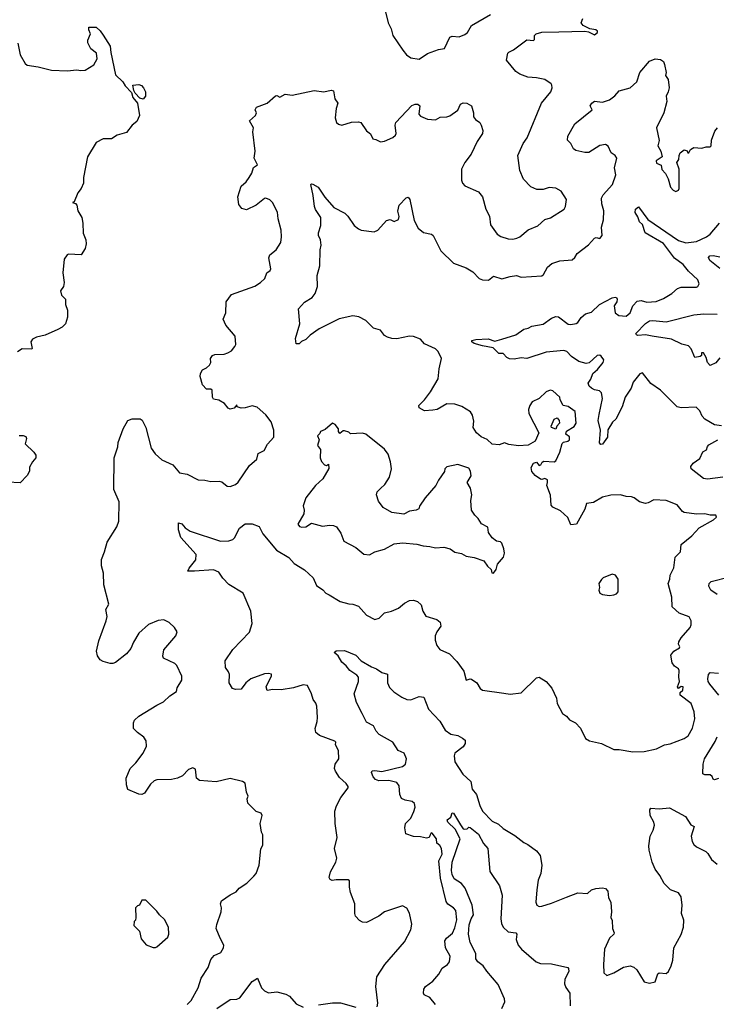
# Model space of a CAD drawing. Extents: x 1839239 to 1929705, y 762242 to 910352.
# Tile 357 of 429: x 1895501 to 1900549, y 857486 to 864619. Entities that reach past the tile are written whole.
import ezdxf

# ---------------------------------------------------------------- set-up
doc = ezdxf.new("R2010")
doc.units = 0

msp = doc.modelspace()

# ---------------------------------------------------------------- linework, layer by layer
at = {"layer": '0CON10XD'}
for points in [[(1898152.5, 864675), (1898171.2, 864595), (1898192.3, 864552.3), (1898204.2, 864505), (1898277.1, 864397.1), (1898304.2, 864364.2), (1898335, 864342.2), (1898395, 864332)], [(1898395, 864332), (1898455.7, 864374.3), (1898535, 864401.4), (1898580, 864410), (1898617.7, 864492.3), (1898635, 864498), (1898685, 864494), (1898727.6, 864512.4), (1898745, 864526.2), (1898773.6, 864576.4), (1898913.3, 864655)], [(1895488.3, 864448.3), (1895504.3, 864365), (1895540.6, 864300.6), (1895555, 864288), (1895635, 864277.1), (1895731.7, 864251.7), (1895845, 864247.5), (1895915, 864256.2), (1895945, 864250), (1895975, 864253.8), (1896037.7, 864292.3), (1896063.3, 864335), (1896057.5, 864375), (1896017, 864407), (1895995, 864450), (1895995, 864470), (1896013.3, 864515), (1896002.5, 864545), (1896002.5, 864565), (1896055, 864563.3), (1896085, 864536.7), (1896105, 864507.5), (1896156.4, 864426.4), (1896160.7, 864380.7), (1896195, 864220), (1896247.7, 864167.7), (1896265, 864140), (1896310.7, 864090.7), (1896320, 864055), (1896354, 864014), (1896370, 863925), (1896348.8, 863881.2), (1896316.2, 863853.8), (1896275, 863801.2), (1896208.3, 863781.7), (1896165, 863756.2), (1896105, 863756.2), (1896055, 863730), (1895991.2, 863625), (1895963.9, 863476.1), (1895963.3, 863435), (1895946.7, 863395), (1895923.3, 863365), (1895895, 863300), (1895883.3, 863295), (1895905, 863287.5), (1895916.1, 863276.1), (1895922.5, 863235), (1895950, 863185), (1895958.8, 863145), (1895961.7, 863071.7), (1895981.2, 863025), (1895983.8, 862995), (1895975, 862960), (1895947.5, 862915), (1895855, 862920), (1895844, 862916), (1895823.3, 862885), (1895812.5, 862785), (1895824.1, 862714.1), (1895818.1, 862685), (1895796, 862654), (1895804.2, 862624.2), (1895834, 862595), (1895832, 862555), (1895848, 862515), (1895847.3, 862462.7), (1895833.3, 862415), (1895808.8, 862391.2), (1895777.5, 862375), (1895685, 862334.2), (1895621.7, 862318.3), (1895593.3, 862305), (1895581.2, 862285), (1895592.5, 862237.5), (1895588.8, 862231.2), (1895520, 862235), (1895485, 862213.3)], [(1899408.8, 864531.2), (1899596.2, 864536.2), (1899621.7, 864531.7), (1899665, 864510), (1899688, 864525), (1899687.5, 864535), (1899676.2, 864545), (1899631.2, 864551.2), (1899585, 864577.5), (1899570, 864595), (1899581.7, 864628.3)], [(1896715, 857483.8), (1896744, 857515), (1896794.3, 857605.7), (1896816.2, 857675), (1896867.4, 857752.6), (1896885, 857810), (1896911.3, 857838.7), (1896957.4, 857862.6), (1896978.9, 857895), (1896979.5, 857915), (1896952.5, 857965), (1896925.6, 858035), (1896928.6, 858065), (1896961.2, 858155), (1896963.3, 858185), (1896956.7, 858215), (1896963.3, 858235), (1897025, 858280), (1897068.8, 858301.2), (1897092.3, 858327.7), (1897145.8, 858364.2), (1897197.5, 858415), (1897213.3, 858435), (1897236.2, 858495), (1897248.3, 858611.7), (1897261.7, 858638.3), (1897262.5, 858715), (1897253.6, 858733.6), (1897242.5, 858795), (1897258, 858855), (1897251.7, 858871.7), (1897215, 858882.5), (1897153, 858943), (1897150, 858975), (1897157.5, 858995), (1897143.6, 859023.6), (1897135, 859087.5), (1897115, 859100), (1897025, 859121.2), (1896925, 859098), (1896805, 859107.5), (1896782.5, 859125), (1896775, 859190), (1896755, 859200), (1896725, 859186), (1896679.7, 859140.3), (1896644.5, 859125.5), (1896600, 859115), (1896495, 859111.4), (1896474.4, 859105.6), (1896448.3, 859081.7), (1896405, 859016.2), (1896385, 859006.2), (1896365, 859008.8), (1896285, 859042.5), (1896274, 859075), (1896272.5, 859125), (1896300.8, 859195), (1896342.5, 859235), (1896395.5, 859304.5), (1896419.4, 859355), (1896417.8, 859395), (1896401.2, 859421.2), (1896354.3, 859454.3), (1896325.5, 859485), (1896324.5, 859525), (1896332.5, 859545), (1896365, 859574.4), (1896495, 859654.2), (1896543, 859677), (1896589.2, 859720.8), (1896637.7, 859752.3), (1896642.3, 859777.7), (1896676.9, 859833.1), (1896675, 859862.5), (1896640.5, 859940.5), (1896625, 859956.2), (1896543.9, 859993.9), (1896537, 860007), (1896546.2, 860055), (1896632.5, 860155), (1896641.2, 860185), (1896623.3, 860215), (1896585, 860252.5), (1896545, 860272.5), (1896505, 860266.7), (1896435, 860236.7), (1896364.5, 860175.5), (1896325, 860110), (1896305.5, 860064.5), (1896275, 860026.2), (1896195, 859962.5), (1896175, 859954.2), (1896155.8, 859955.8), (1896105, 859970), (1896085, 859982.5), (1896065, 860010), (1896056.7, 860045), (1896075, 860120), (1896127.5, 860265), (1896134, 860295), (1896126.2, 860345), (1896146, 860385), (1896110.6, 860525), (1896108.8, 860608.8), (1896092.7, 860662.7), (1896092.7, 860707.3), (1896115.8, 860765), (1896134.3, 860835), (1896206, 860945), (1896220, 860985), (1896221.9, 861125), (1896182.5, 861215), (1896186.7, 861445), (1896211.2, 861525), (1896213.8, 861555), (1896251.2, 861655), (1896283.6, 861716.4), (1896315, 861727.5), (1896375, 861726.2), (1896387.3, 861717.3), (1896413.8, 861665), (1896452.5, 861515), (1896483.7, 861473.7), (1896530.8, 861430.8), (1896610, 861395), (1896660, 861335), (1896715, 861326), (1896795, 861286), (1896843.6, 861283.6), (1896885, 861273.8), (1896946.4, 861276.4), (1896965, 861270), (1897005, 861238.8), (1897026.1, 861236.1), (1897065, 861250.8), (1897085, 861268), (1897165, 861388.6), (1897218.1, 861435), (1897230, 861475), (1897273, 861497), (1897296.4, 861543.6), (1897342.5, 861595), (1897342, 861645), (1897322, 861705), (1897285, 861756.7), (1897221.2, 861811.2), (1897185, 861821.2), (1897135, 861806), (1897105, 861804.2), (1897077.5, 861815), (1897075, 861827.5), (1897055, 861804), (1897025, 861797.1), (1897011.4, 861805), (1896985, 861839.5), (1896945, 861861.5), (1896905, 861870.8), (1896898.1, 861885), (1896896.7, 861935), (1896885, 861942.9), (1896855, 861942), (1896825, 861973.8), (1896809.1, 862035), (1896811.1, 862055), (1896825, 862082), (1896855, 862095.7), (1896877.1, 862115), (1896885.4, 862135), (1896883.1, 862165), (1896899.2, 862185), (1896915, 862193.1), (1896983.3, 862196.7), (1897010, 862205), (1897035, 862220), (1897059.7, 862250.3), (1897066.2, 862265), (1897063.3, 862325), (1896995.7, 862405.7), (1896975, 862450), (1896995.6, 862495), (1896996, 862575), (1897035, 862628.8), (1897205, 862689.2), (1897245, 862714.2), (1897276.2, 862745), (1897292, 862785), (1897315, 862800.6), (1897321.5, 862815), (1897306.7, 862893.3), (1897313.3, 862915), (1897359.5, 862950.5), (1897392, 863005), (1897399.2, 863045), (1897395.8, 863095), (1897372.9, 863175), (1897369.5, 863225), (1897333.7, 863293.7), (1897313.7, 863313.7), (1897285, 863325.8), (1897275, 863324), (1897215, 863276.2), (1897145, 863241.2), (1897111.2, 863251.2), (1897089.2, 863279.2), (1897081.9, 863335), (1897105, 863413.3), (1897141.2, 863445), (1897164.1, 863475.9), (1897183.9, 863506.1), (1897195, 863547.5), (1897223.8, 863566.2), (1897200.6, 863615), (1897207.1, 863665), (1897190, 863805), (1897195.6, 863835), (1897166.2, 863885), (1897208.8, 863925), (1897216, 863945), (1897207.5, 863965), (1897217.5, 863985), (1897295, 864013.3), (1897355, 864066.7), (1897365, 864068.8), (1897385, 864057.8), (1897425, 864080), (1897475, 864072.5), (1897635.6, 864104.4), (1897705, 864097.1), (1897758.3, 864108.3), (1897775, 864102.5), (1897783.3, 864045), (1897806.2, 864015), (1897794.4, 863975), (1897786.4, 863906.4), (1897797.5, 863875), (1897811.7, 863861.7), (1897835, 863853.8), (1897905, 863876.2), (1897955, 863878.8), (1897973.9, 863873.9), (1898015, 863813.3), (1898042.3, 863792.3), (1898060, 863755), (1898081.7, 863751.7), (1898115, 863734), (1898145, 863738), (1898205, 863765.8), (1898225, 863781.2), (1898229.2, 863795), (1898221.2, 863855), (1898226.7, 863875), (1898342.3, 863997.7), (1898367, 864007), (1898385, 864007.5), (1898400, 863995), (1898394.2, 863935), (1898405, 863918.8), (1898455, 863898.8), (1898515, 863892.5), (1898548.3, 863911.7), (1898595, 863914), (1898618.3, 863921.7), (1898675, 863962.5), (1898695, 864006.7), (1898713.9, 864016.1), (1898740, 864015), (1898773.6, 863993.6), (1898790, 863945), (1898790, 863915), (1898803.3, 863895), (1898835, 863873.3), (1898844, 863855), (1898855.8, 863815.8), (1898853.8, 863795), (1898815.8, 863735), (1898771.5, 863645), (1898726.2, 863585), (1898701.2, 863535), (1898703.3, 863455), (1898710, 863435), (1898725.9, 863415.9), (1898825, 863371.2), (1898855.7, 863335.7), (1898878.1, 863245), (1898904.2, 863195), (1898913.4, 863133.4), (1898961.2, 863065), (1898987, 863047), (1899040.3, 863030.3), (1899075, 863028.6), (1899104.3, 863035.7), (1899125, 863046), (1899184.5, 863095.5), (1899255, 863126.2), (1899305, 863171.2), (1899347, 863183), (1899446.7, 863245), (1899456.2, 863265), (1899462, 863315), (1899425, 863376), (1899385, 863398.1), (1899337.5, 863402.5), (1899295, 863387.5), (1899247.5, 863387.5), (1899205, 863407.5), (1899152.6, 863462.6), (1899124.4, 863525), (1899110.6, 863635), (1899148.7, 863721.3), (1899177.8, 863762.2), (1899282.9, 864015), (1899348.8, 864095), (1899358.8, 864125), (1899358, 864145), (1899351.2, 864155), (1899305, 864184.2), (1899245, 864197.8), (1899182.4, 864202.4), (1899125, 864224.2), (1899095, 864244), (1899028.8, 864325), (1899037.5, 864375), (1899045, 864382.5), (1899080.3, 864399.7), (1899175, 864472), (1899225, 864467.5), (1899231.4, 864475), (1899232, 864505), (1899243.3, 864515), (1899285, 864527.1), (1899408.8, 864531.2)], [(1900527.5, 860995), (1900550, 861015), (1900545, 861030), (1900505, 861030), (1900465, 861040), (1900405, 861035.8), (1900315, 861048.5), (1900303.3, 861055), (1900263.9, 861103.9), (1900185, 861135.6), (1900095, 861140), (1900055, 861118), (1900035, 861114.2), (1899992.5, 861125), (1899952.5, 861155), (1899935, 861161.2), (1899895, 861164), (1899855, 861175.8), (1899785, 861174.2), (1899725, 861159.2), (1899658.3, 861121.7), (1899607, 861113), (1899596.8, 861073.2), (1899536.7, 860965), (1899495, 860960), (1899472.7, 861012.7), (1899419.8, 861059.8), (1899365, 861088), (1899351.9, 861101.9), (1899346.6, 861175), (1899320, 861245), (1899326.2, 861265), (1899324.3, 861285), (1899305, 861295.7), (1899285, 861286.7), (1899275, 861290), (1899235, 861317.5), (1899212.5, 861345), (1899207.5, 861375), (1899223.6, 861406.4), (1899245, 861412.5), (1899265, 861390), (1899277.5, 861395), (1899286.7, 861413.3), (1899300, 861420), (1899373.6, 861416.4), (1899385, 861423.3), (1899416, 861485), (1899432.2, 861547.8), (1899442.2, 861557.8), (1899473.8, 861565), (1899485.4, 861575), (1899486.1, 861596.1), (1899458, 861615), (1899462.2, 861637.8), (1899518.7, 861671.3), (1899532.9, 861695), (1899525, 861780.5), (1899475, 861816.6), (1899438.5, 861825), (1899417.5, 861865), (1899413.8, 861885), (1899365, 861931.2), (1899345, 861933.8), (1899315, 861922), (1899264.3, 861875.7), (1899215, 861850), (1899198.6, 861825), (1899187.5, 861795), (1899190.8, 861765), (1899263.3, 861625), (1899235, 861566.7), (1899185, 861536.2), (1899115, 861531.4), (1899045, 861540.8), (1899015, 861553.1), (1898975, 861538.1), (1898924.3, 861544.3), (1898888.7, 861578.7), (1898845, 861596.7), (1898810, 861625), (1898786.7, 861665), (1898790.8, 861710.8), (1898782.5, 861755), (1898767.6, 861777.6), (1898705, 861817.1), (1898655, 861833.1), (1898595, 861835.6), (1898525, 861796), (1898495, 861790), (1898435, 861786.2), (1898396.4, 861806.4), (1898393.8, 861825), (1898434.6, 861865.4), (1898477.9, 861922.1), (1898532.6, 862017.4), (1898540.2, 862089.8), (1898557.1, 862165), (1898532.9, 862215), (1898514.5, 862234.5), (1898435, 862271.4), (1898405, 862304.3), (1898354.1, 862324.1), (1898325, 862326), (1898234.1, 862305.9), (1898198.3, 862308.3), (1898165, 862319.2), (1898145, 862331.2), (1898115, 862368.6), (1898064.3, 862384.3), (1898008.8, 862438.8), (1897957.3, 862467.3), (1897913.9, 862473.9), (1897815, 862452), (1897670, 862380), (1897605, 862334), (1897575, 862302), (1897542.9, 862287.1), (1897525, 862270), (1897505, 862270), (1897498.8, 862308.8), (1897531.2, 862415), (1897520.8, 862525), (1897565, 862572), (1897621.2, 862605), (1897641.2, 862635), (1897658, 862685), (1897657.1, 862765), (1897675.8, 862835.8), (1897677.7, 862952.3), (1897686.2, 862985), (1897680, 863025), (1897666.2, 863055), (1897666, 863075), (1897683, 863127), (1897683.3, 863185), (1897645, 863243.3), (1897637.5, 863265), (1897628, 863345), (1897610, 863425), (1897615, 863430), (1897625, 863426.7), (1897663.3, 863405), (1897713.2, 863333.2), (1897777, 863257), (1897856.5, 863216.5), (1897879.2, 863195), (1897925, 863128.8), (1897955, 863102.5), (1897975, 863094.2), (1898069.3, 863080.7), (1898095.9, 863094.1), (1898160, 863165), (1898185, 863170), (1898215, 863155.6), (1898245, 863171.9), (1898251.7, 863191.7), (1898242.1, 863232.1), (1898250.6, 863275), (1898300.9, 863329.1), (1898315, 863332), (1898328.9, 863315), (1898358.8, 863165), (1898387.7, 863107.7), (1898426.1, 863076.1), (1898483.8, 863063.8), (1898495.9, 863055.9), (1898552, 862945), (1898645, 862853.8), (1898735, 862821.4), (1898785, 862792), (1898831.1, 862745), (1898855, 862735.3), (1898897.1, 862732.9), (1898935, 862760.8), (1898995, 862740.8), (1899055, 862759.4), (1899100, 862765), (1899135, 862754.4), (1899285, 862762), (1899297.3, 862772.7), (1899324.4, 862825.6), (1899357.4, 862852.6), (1899415, 862872.5), (1899505, 862880), (1899523.3, 862895), (1899541.2, 862925), (1899622.8, 862987.2), (1899665, 863036), (1899678.8, 863041.2), (1899705, 863033.1), (1899722.3, 863055), (1899716.2, 863115), (1899731.3, 863168.7), (1899734.5, 863234.5), (1899718.9, 863285), (1899717.5, 863325), (1899729.5, 863350.5), (1899797.1, 863425), (1899820, 863495), (1899810, 863545), (1899827.2, 863615), (1899815, 863633.6), (1899786.2, 863655), (1899765, 863702.5), (1899745, 863713.3), (1899705, 863706.2), (1899625, 863656.2), (1899596.4, 863656.4), (1899530.5, 863670.5), (1899513.9, 863683.9), (1899495, 863722.5), (1899471.2, 863745), (1899473.8, 863775), (1899523.8, 863865), (1899648, 863965), (1899635.8, 863995), (1899645.6, 864014.4), (1899665, 864027.5), (1899725, 864022), (1899775, 864037.5), (1899813.8, 864066.2), (1899845, 864104), (1899925, 864125.8), (1899971.7, 864168.3), (1899994.2, 864235), (1900065, 864317.5), (1900105, 864334), (1900145, 864330), (1900165.8, 864315.8), (1900173.8, 864295), (1900186.2, 864235), (1900180, 864215), (1900198.8, 864185), (1900206.2, 864125), (1900200, 864095), (1900184.3, 864065), (1900191.2, 864025), (1900168.8, 863945), (1900116.2, 863835), (1900134.1, 863744.1), (1900123.8, 863705), (1900145.8, 863665), (1900156, 863625), (1900114, 863596), (1900115, 863580), (1900148.1, 863565), (1900154.1, 863534.1), (1900180, 863505), (1900200, 863465), (1900217.5, 863405), (1900235, 863382.5), (1900255.9, 863374.1), (1900275.9, 863384.1), (1900280, 863395), (1900279.2, 863535), (1900263.3, 863585), (1900277.5, 863605), (1900278.8, 863635), (1900287.5, 863655), (1900315, 863676.2), (1900338.3, 863668.3), (1900342.5, 863655), (1900350, 863655), (1900360.7, 863679.3), (1900385, 863693.3), (1900445, 863686.7), (1900475, 863696.7), (1900505, 863696.7), (1900511.2, 863705), (1900513.3, 863745), (1900538.8, 863811.2), (1900556.2, 863835)], [(1896395, 864042.5), (1896370.7, 864050.7), (1896337, 864087), (1896327.5, 864105), (1896320, 864145), (1896365, 864150), (1896383, 864143), (1896397.5, 864125), (1896412.5, 864095), (1896413.3, 864065), (1896395, 864042.5)], [(1900587, 861677), (1900535, 861683.8), (1900466.2, 861725), (1900446.8, 861746.8), (1900428.8, 861785), (1900401.7, 861811.7), (1900295, 861806), (1900265, 861814), (1900145, 861936), (1900075, 861984.2), (1900015, 862059.5), (1899995, 862053.1), (1899946, 861994), (1899930.7, 861949.3), (1899888.2, 861885), (1899867.3, 861815), (1899820.5, 861725), (1899797.4, 861702.6), (1899763.1, 861646.9), (1899759.4, 861595), (1899725, 861544.4), (1899710.8, 861540.8), (1899703, 861553), (1899709.2, 861645), (1899692.5, 861715), (1899700.2, 861759.8), (1899723.1, 861875), (1899715.8, 861915), (1899701.2, 861931.2), (1899665, 861938.5), (1899645, 861950), (1899627.5, 861965), (1899619.6, 861985), (1899638.8, 862015), (1899653.3, 862056.7), (1899688, 862085), (1899729.6, 862135), (1899734.4, 862155), (1899715, 862182), (1899705, 862188.8), (1899685, 862186.7), (1899626.9, 862133.1), (1899605, 862128), (1899552.1, 862142.1), (1899499.2, 862179.2), (1899465.6, 862215), (1899445, 862223.2), (1899315, 862209.4), (1899175, 862163.3), (1899135, 862170), (1899085, 862160), (1899050.7, 862160.7), (1899030.7, 862170.7), (1899005, 862200), (1898971.7, 862201.7), (1898931.7, 862241.7), (1898855, 862255.8), (1898795, 862272.9), (1898776.2, 862285), (1898776.7, 862295), (1898805, 862302.9), (1898895, 862307.8), (1898945, 862290), (1898995.7, 862304.3), (1899095, 862336), (1899154.1, 862375.9), (1899185, 862383.8), (1899211.4, 862398.6), (1899295, 862412.2), (1899355, 862455.8), (1899385, 862468), (1899405, 862466.2), (1899475, 862412.5), (1899495, 862409.4), (1899533, 862417), (1899545.5, 862424.5), (1899569.4, 862460.6), (1899601.9, 862488.1), (1899645, 862501.1), (1899701.4, 862555), (1899795, 862604.3), (1899815, 862609.2), (1899825, 862606.7), (1899830.8, 862595), (1899828.5, 862575), (1899809.1, 862545), (1899816.9, 862495), (1899843.3, 862475), (1899895, 862471.2), (1899924.4, 862495), (1899943.4, 862546.6), (1899975, 862580.6), (1900005, 862583.5), (1900045, 862572.2), (1900112.1, 862577.9), (1900165, 862599.1), (1900225.7, 862635), (1900267.7, 862672.3), (1900295, 862681.2), (1900345, 862682.2), (1900405, 862680.8), (1900415, 862686.2), (1900425.7, 862705), (1900414, 862735), (1900347, 862797), (1900309.4, 862845), (1900245, 862890.9), (1900165, 862998.4), (1900033.6, 863073.6), (1900015, 863133.8), (1899992.2, 863155), (1899981.1, 863191.1), (1899960.9, 863220.9), (1899963.1, 863245), (1899985, 863264), (1900051.5, 863171.5), (1900275, 863019.1), (1900327.1, 863002.9), (1900405, 863011.2), (1900476.9, 863045), (1900505, 863064.6), (1900571.5, 863145)], [(1900575.3, 862815.3), (1900501.9, 862875), (1900492, 862895), (1900502.1, 862907.9), (1900525, 862911.4), (1900575, 862900)], [(1900575, 862170), (1900545, 862133.1), (1900505, 862112.5), (1900484.2, 862135), (1900475, 862172.5), (1900455, 862205.4), (1900442.5, 862205), (1900441.2, 862185), (1900431.9, 862178.1), (1900392, 862172), (1900366.9, 862235), (1900346.4, 862256.4), (1900297.8, 862267.8), (1900225, 862303.4), (1900084.2, 862325.8), (1900035, 862335.6), (1899981.1, 862331.1), (1899970, 862335), (1899966.2, 862345), (1900035, 862417.5), (1900065, 862436.4), (1900089.8, 862439.8), (1900185, 862430.6), (1900385, 862480.8), (1900457.6, 862487.6), (1900555, 862485.5)], [(1899385, 861653.3), (1899353.3, 861663.3), (1899352.5, 861675), (1899374.2, 861725.8), (1899395, 861734), (1899410.5, 861715), (1899413.4, 861696.6), (1899393.8, 861675), (1899385, 861653.3)], [(1898935, 860610), (1898952.5, 860635), (1898962.5, 860675), (1899006.7, 860725), (1899013.3, 860755), (1899010, 860785), (1898995, 860826.7), (1898985, 860836), (1898955, 860840), (1898923.8, 860865), (1898897.5, 860905), (1898893, 860943), (1898846.1, 860966.1), (1898823.3, 861005), (1898798.3, 861028.3), (1898774, 861065), (1898770, 861135), (1898777.7, 861177.7), (1898766.7, 861225), (1898744, 861265), (1898771.9, 861315), (1898767.3, 861347.3), (1898755, 861370), (1898675, 861395.6), (1898595, 861380), (1898582.5, 861365), (1898580, 861345), (1898535.9, 861284.1), (1898516, 861244), (1898440, 861155), (1898397.5, 861095), (1898392.5, 861075), (1898375, 861066.7), (1898325, 861059.2), (1898285, 861037.5), (1898197.7, 861047.7), (1898134.1, 861084.1), (1898101.7, 861131.7), (1898087, 861177), (1898091.7, 861198.3), (1898115, 861222.5), (1898147.3, 861252.7), (1898180, 861305), (1898194, 861365), (1898188.8, 861415), (1898171.7, 861471.7), (1898145, 861506.7), (1898010, 861615), (1897985, 861622.5), (1897898.3, 861618.3), (1897885, 861630), (1897855, 861640), (1897845, 861640), (1897821.7, 861621.7), (1897810, 861635), (1897810, 861655), (1897786.4, 861686.4), (1897767, 861697), (1897715, 861650), (1897680, 861635), (1897675, 861620), (1897660, 861605), (1897670, 861575), (1897660, 861535), (1897680, 861505), (1897678.8, 861445), (1897687.7, 861417.7), (1897710, 861395), (1897725, 861390), (1897738.3, 861398.3), (1897741.7, 861368.3), (1897698.3, 861291.7), (1897643.3, 861245), (1897573.3, 861155), (1897554.1, 861095.9), (1897562, 861065), (1897560.5, 861039.5), (1897516.9, 860965), (1897527.3, 860947.3), (1897545, 860941.5), (1897575.3, 860944.7), (1897615, 860972), (1897695, 860950.8), (1897745, 860957.5), (1897775, 860954.2), (1897795.7, 860945.7), (1897828.1, 860898.1), (1897850.5, 860840.5), (1897937.5, 860795), (1897995, 860747.5), (1898035, 860743.3), (1898075, 860763.3), (1898145, 860783.3), (1898215, 860821.2), (1898275, 860828.8), (1898379.5, 860819.5), (1898425, 860806.2), (1898473.6, 860803.6), (1898515, 860793.8), (1898575, 860797.5), (1898620, 860785), (1898655, 860762.5), (1898701.7, 860751.7), (1898735, 860732.5), (1898795, 860722.5), (1898865, 860697.5), (1898890.7, 860660.7), (1898917, 860637), (1898921.7, 860611.7), (1898935, 860610)], [(1895496.9, 861606.9), (1895527, 861607), (1895545, 861600), (1895550, 861585), (1895540, 861545), (1895603.3, 861485), (1895616.7, 861465), (1895617.5, 861445), (1895593, 861417), (1895572.5, 861377.5), (1895571.2, 861348.8), (1895555, 861316.7), (1895505, 861263.8), (1895415, 861268)], [(1900595, 861304.4), (1900485, 861290.8), (1900455, 861294), (1900367.5, 861365), (1900363, 861383), (1900380, 861405), (1900429.1, 861440.9), (1900450.9, 861489.1), (1900477.3, 861502.7), (1900485, 861527.5), (1900495, 861538.8), (1900558.8, 861575)], [(1898091.7, 857468.3), (1898096.7, 857495), (1898081.2, 857615), (1898090, 857685), (1898146.2, 857775), (1898290.3, 857939.7), (1898335.6, 858025), (1898342.3, 858067.7), (1898325, 858147.5), (1898305, 858183.3), (1898275, 858198.8), (1898144.1, 858155.9), (1898103.3, 858125), (1898015, 858078.8), (1897985, 858081.2), (1897962.5, 858092.5), (1897933.8, 858125), (1897928.8, 858145), (1897930, 858215), (1897898, 858295), (1897890, 858335), (1897891.7, 858381.7), (1897881.7, 858388.3), (1897795, 858388.8), (1897765, 858382.5), (1897750.7, 858390.7), (1897743.3, 858405), (1897753.3, 858445), (1897792.5, 858515), (1897798.1, 858545), (1897781.4, 858615), (1897801.1, 858695), (1897786.7, 858795), (1897784.3, 858885), (1897797.5, 858925), (1897828.8, 858985), (1897880, 859055), (1897880, 859065), (1897866, 859085), (1897819.5, 859129.5), (1897788.8, 859175), (1897782, 859195), (1897786.7, 859225), (1897814.4, 859265), (1897810, 859325), (1897790, 859365), (1897792.5, 859385), (1897785, 859392.5), (1897674.4, 859434.4), (1897646.2, 859455), (1897641.2, 859485), (1897657.5, 859535), (1897660, 859565), (1897654, 859645), (1897647.7, 859667.7), (1897626.7, 859695), (1897615.9, 859735.9), (1897586.7, 859795), (1897555, 859801.2), (1897485, 859779.2), (1897395, 859763.1), (1897335, 859766), (1897295, 859760), (1897286.7, 859785), (1897326.7, 859865), (1897325, 859876.7), (1897303.3, 859883.3), (1897275, 859879.2), (1897175, 859842.9), (1897140, 859815), (1897105, 859770), (1897065, 859765.5), (1897043, 859773), (1897020, 859815), (1897020.8, 859875), (1897014.2, 859894.2), (1896991.2, 859925), (1896989.2, 859975), (1897044.4, 860055.6), (1897167, 860183), (1897186, 860245), (1897175.8, 860335), (1897119.2, 860465), (1897017.3, 860527.3), (1896973.6, 860573.6), (1896945, 860617.5), (1896904.2, 860634.2), (1896766.6, 860623.4), (1896720, 860625), (1896728.8, 860645), (1896777.5, 860705), (1896780, 860745), (1896668.7, 860868.7), (1896652.7, 860922.7), (1896652.5, 860975), (1896675, 860966.2), (1896698.8, 860938.8), (1896735, 860912.5), (1896955, 860841.2), (1897016.1, 860843.9), (1897045, 860852.5), (1897057.5, 860865), (1897092.5, 860935), (1897135, 860966.2), (1897185, 860966), (1897237, 860947), (1897262, 860895), (1897362, 860775), (1897452.1, 860722.1), (1897489.7, 860679.7), (1897564.3, 860634.3), (1897626.4, 860576.4), (1897650.6, 860520.6), (1897697.9, 860487.9), (1897720, 860465), (1897743.1, 860453.1), (1897823.3, 860405), (1897886.8, 860386.8), (1897915.7, 860385.7), (1897955, 860369.6), (1898013.3, 860305), (1898075, 860273.8), (1898105, 860283.8), (1898145, 860322), (1898195, 860334), (1898246.7, 860355), (1898288.3, 860391.7), (1898325, 860412.5), (1898355, 860414), (1898384.2, 860404.2), (1898410.3, 860380.3), (1898422.2, 860335), (1898445, 860298), (1898523, 860273), (1898548.8, 860255), (1898552, 860225), (1898524.2, 860185), (1898512, 860155), (1898511.2, 860125), (1898523.3, 860085), (1898545, 860056.7), (1898615, 860026.2), (1898669.3, 859969.3), (1898719.1, 859899.1), (1898735, 859834.2), (1898765, 859843.8), (1898775, 859841.2), (1898813.9, 859813.9), (1898837.5, 859775), (1898855, 859762.5), (1899009.5, 859739.5), (1899055, 859732), (1899135, 859742), (1899245, 859850), (1899265, 859856.7), (1899316.2, 859825), (1899355.8, 859775.8), (1899390, 859705), (1899396.2, 859665), (1899433.9, 859593.9), (1899463, 859573), (1899485, 859547.5), (1899527.5, 859525), (1899565, 859487.5), (1899601.7, 859411.7), (1899630, 859395), (1899715.8, 859375.8), (1899805, 859332), (1899845, 859332), (1899945, 859316), (1900025, 859317.5), (1900115, 859338), (1900172.5, 859365), (1900215, 859374), (1900315, 859411.2), (1900345, 859431.2), (1900375, 859486.7), (1900393.1, 859555), (1900388.9, 859605), (1900365.7, 859665), (1900286, 859725), (1900286.1, 859743.9), (1900305, 859762.5), (1900308.8, 859785), (1900295, 859789.4), (1900275, 859773.3), (1900267.5, 859785), (1900281.8, 859825), (1900276.2, 859856.2), (1900278.5, 859905), (1900275, 859915.8), (1900245, 859936.7), (1900229.6, 859959.6), (1900218.6, 860015), (1900241.4, 860045), (1900281.5, 860068.5), (1900284.5, 860075), (1900274.5, 860095), (1900278.3, 860111.7), (1900295, 860142), (1900360, 860215), (1900367.5, 860235), (1900367.5, 860265), (1900353, 860293), (1900280.3, 860320.3), (1900229.2, 860365), (1900225.4, 860435.4), (1900200.5, 860535), (1900212.9, 860565), (1900213.8, 860595), (1900241.1, 860648.9), (1900251.6, 860725), (1900288.9, 860765), (1900295, 860816.7), (1900371.2, 860878.8), (1900425, 860938), (1900527.5, 860995)], [(1899775, 860447.5), (1899805, 860452.5), (1899825, 860460), (1899837, 860473), (1899837.5, 860565), (1899817.5, 860595), (1899795, 860602.5), (1899730, 860575), (1899717, 860563), (1899697.5, 860535), (1899702.5, 860505), (1899697.5, 860485), (1899703.6, 860463.6), (1899723.6, 860453.6), (1899775, 860447.5)], [(1900555, 860454.5), (1900510, 860485), (1900494.3, 860515), (1900496, 860535), (1900510.6, 860549.4), (1900645, 860583.8)], [(1898515, 857486), (1898473.3, 857535), (1898432.5, 857555), (1898426, 857566), (1898430, 857595), (1898442.5, 857615), (1898495.5, 857654.5), (1898537.1, 857705), (1898562.3, 857747.7), (1898600, 857775), (1898614.3, 857795), (1898619.5, 857835), (1898587.1, 857895), (1898581.4, 857945), (1898592.5, 857965), (1898637.9, 858002.1), (1898655, 858041.2), (1898667.5, 858097.5), (1898660.8, 858165), (1898644.5, 858184.5), (1898602.8, 858212.8), (1898591.7, 858231.7), (1898551, 858401), (1898538.3, 858525), (1898561.2, 858575), (1898558.3, 858615), (1898546.2, 858636.2), (1898522.7, 858652.7), (1898520.3, 858685), (1898490, 858725), (1898482.1, 858727.9), (1898475.5, 858714.5), (1898468.5, 858695), (1898448.9, 858688.9), (1898405, 858700), (1898355, 858702.2), (1898300, 858720), (1898290.8, 858765), (1898296.2, 858795), (1898334.4, 858835.6), (1898357.6, 858882.4), (1898365.8, 858915), (1898361.2, 858941.2), (1898345, 858954.2), (1898294.3, 858964.3), (1898268.3, 858978.3), (1898256, 859005), (1898249.8, 859069.8), (1898233.6, 859093.6), (1898175, 859106.5), (1898103.3, 859105), (1898078.6, 859115), (1898061.1, 859135), (1898050.6, 859165), (1898055, 859178), (1898075, 859181.1), (1898125, 859172.5), (1898275, 859210), (1898295.6, 859225), (1898304.4, 859265), (1898287.1, 859305), (1898243.7, 859323.7), (1898205.8, 859385), (1898105, 859441.5), (1898083.8, 859465), (1898065, 859502.9), (1898015, 859528.9), (1897983.6, 859593.6), (1897942.5, 859672.5), (1897925.6, 859735), (1897956.2, 859825), (1897956, 859856), (1897945, 859870.8), (1897894.2, 859905), (1897867.5, 859937.5), (1897834.2, 859965), (1897809.8, 860009.8), (1897780, 860035), (1897795, 860046.2), (1897855, 860050), (1897936.2, 860015), (1897976, 859975), (1898049.8, 859929.8), (1898086.1, 859916.1), (1898125, 859888.8), (1898165, 859876.7), (1898166, 859815), (1898180.3, 859780.3), (1898210.9, 859750.9), (1898270.3, 859710.3), (1898305, 859694.2), (1898335, 859691.4), (1898394.5, 859715.5), (1898430.5, 859710.5), (1898464.4, 859625), (1898545, 859537.5), (1898585, 859472), (1898625, 859442.5), (1898675, 859434), (1898710, 859415), (1898729.1, 859399.1), (1898728.9, 859375), (1898715, 859352.5), (1898654.4, 859305), (1898648.9, 859285), (1898655, 859242.5), (1898713, 859153), (1898769.3, 859099.3), (1898780.6, 859045), (1898810.9, 859005), (1898835, 858926), (1898855.5, 858885), (1898925, 858811.8), (1898970.9, 858790.9), (1899005, 858760), (1899089.8, 858709.8), (1899155, 858658), (1899184.1, 858644.1), (1899245, 858597.5), (1899273.3, 858565), (1899284, 858495), (1899277.5, 858435), (1899258.1, 858385), (1899247.1, 858315), (1899240.8, 858225), (1899248.8, 858205), (1899265, 858195.7), (1899285, 858198.2), (1899355, 858218.4), (1899462, 858262)], [(1900567.1, 859725), (1900500.6, 859805), (1900489.4, 859825), (1900487.1, 859845), (1900492, 859875), (1900505, 859888.8), (1900565, 859885.7)], [(1900565, 859121.2), (1900535, 859113.3), (1900525, 859117.5), (1900517.6, 859137.6), (1900505, 859149.4), (1900465, 859148), (1900450, 859155), (1900452.5, 859225), (1900464, 859265), (1900540.3, 859389.7), (1900555.5, 859424.5)], [(1898993.7, 857456.3), (1899015.3, 857504.7), (1899015, 857526), (1898969, 857629), (1898885.8, 857725.8), (1898859.5, 857765), (1898821.2, 857795), (1898806.2, 857815), (1898805.7, 857855), (1898764.5, 857935), (1898752, 857995), (1898757.7, 858062.3), (1898771.9, 858105), (1898789.8, 858135), (1898779.4, 858205), (1898728.2, 858328.2), (1898701.7, 858361.7), (1898650, 858395), (1898635, 858426.2), (1898629.3, 858455), (1898634.8, 858515), (1898693.4, 858685), (1898655.3, 858755.3), (1898603.8, 858805), (1898598.3, 858821.7), (1898625, 858842.5), (1898635, 858872.5), (1898645, 858870), (1898695, 858787.5), (1898715, 858756.7), (1898726.1, 858753.9), (1898742.5, 858757.5), (1898755, 858770), (1898765, 858767.5), (1898825, 858718), (1898862, 858652), (1898894.2, 858615), (1898908.3, 858448.3), (1898978, 858345), (1898997.7, 858277.7), (1898986.9, 858105), (1898992.1, 858072.1), (1899004.4, 858045), (1899041.5, 858011.5), (1899096.7, 858005), (1899103.8, 857995), (1899098.6, 857955), (1899113.1, 857915), (1899136.7, 857885), (1899243.3, 857795), (1899275, 857781.6), (1899355, 857778.8), (1899472.5, 857752.5), (1899478.8, 857745), (1899479.2, 857725), (1899451.9, 857668.1), (1899448.2, 857635), (1899458.4, 857608.4), (1899488.1, 857568.1), (1899489.9, 857475)], [(1899462, 858262), (1899545, 858294.2), (1899615, 858290), (1899644.3, 858315.7), (1899675, 858326), (1899725, 858331.2), (1899745.8, 858325.8), (1899763.3, 858305), (1899766.4, 858256.4), (1899784, 858225), (1899788.8, 858155), (1899784, 858115), (1899794.4, 858094.4), (1899796.4, 858035), (1899807.8, 858005), (1899805, 857994.3), (1899774.4, 857965), (1899737.9, 857885), (1899730.6, 857775), (1899733.8, 857715), (1899755, 857693.8), (1899806.7, 857715), (1899875, 857755.8), (1899925, 857765.7), (1899950, 857755), (1899973.3, 857735), (1900025, 857650), (1900065, 857640), (1900105, 857650), (1900125, 857707.5), (1900135, 857713.3), (1900185, 857710), (1900203.3, 857725), (1900222.5, 857765), (1900233, 857807), (1900240, 857895), (1900295, 857992.5), (1900310, 858045), (1900313.8, 858095), (1900297.5, 858145), (1900302.5, 858205), (1900294, 858265), (1900275, 858293.8), (1900216.2, 858315), (1900171.9, 858361.9), (1900139.8, 858419.8), (1900104.5, 858465), (1900084.3, 858515.7), (1900061.7, 858601.7), (1900060, 858635), (1900070, 858705), (1900091.7, 858748.3), (1900100, 858785), (1900096.7, 858805), (1900070, 858855), (1900067.5, 858895), (1900073.6, 858906.4), (1900135, 858903.3), (1900209.3, 858909.3), (1900325, 858846.7), (1900365, 858787.5), (1900387.5, 858775), (1900366.2, 858705), (1900373.8, 858665), (1900385, 858643.3), (1900405, 858626.7), (1900472.3, 858592.3), (1900487.9, 858577.9), (1900514.2, 858535), (1900555, 858502.5)], [(1896485, 857896.7), (1896495, 857903.3), (1896575, 857973.3), (1896582, 857995), (1896578.8, 858045), (1896550.7, 858100.7), (1896513.6, 858133.6), (1896495, 858160), (1896415, 858240), (1896385, 858240), (1896370, 858205), (1896355, 858200), (1896340, 858185), (1896342.5, 858115), (1896340, 858095), (1896330, 858085), (1896328.3, 858058.3), (1896370, 858015), (1896381.7, 857961.7), (1896418.3, 857918.3), (1896467, 857897), (1896485, 857896.7)], [(1896928.6, 857455), (1897025, 857521.8), (1897075.5, 857524.5), (1897096.4, 857533.6), (1897185, 857650.8), (1897225, 857676.7), (1897252, 857605), (1897273.8, 857585), (1897305, 857570.6), (1897365, 857576.7), (1897430.2, 857560.2), (1897455, 857544.2), (1897505, 857490.8), (1897555, 857464.4)], [(1897665, 857482.5), (1897766.4, 857496.4), (1897825, 857497.5), (1897936.4, 857466.4)]]:
    msp.add_lwpolyline(points, dxfattribs=at)

doc.saveas('drawing.dxf')
